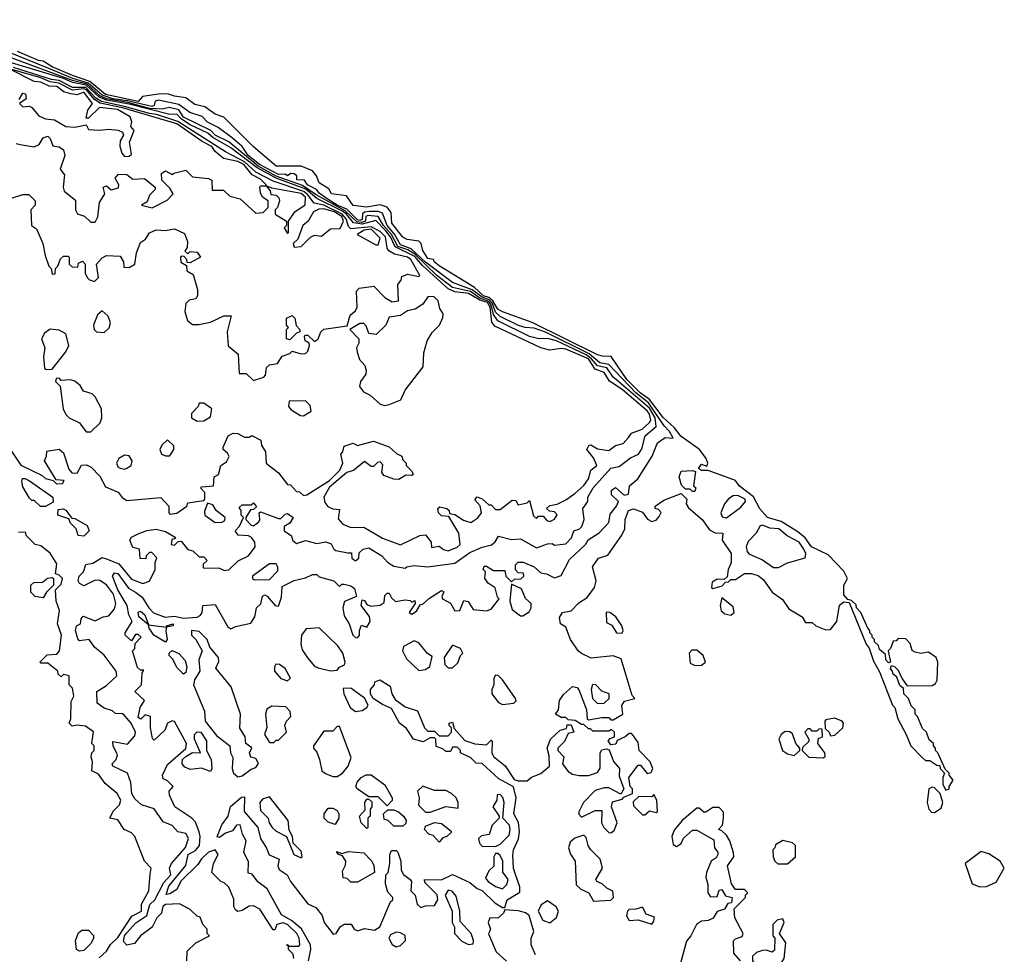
# Model space of a CAD drawing. Extents: x 2889633 to 3052318, y 540750 to 918690.
# Tile 462 of 656: x 2983941 to 2988294, y 805574 to 809705. Entities that reach past the tile are written whole.
import ezdxf

# ---------------------------------------------------------------- set-up
doc = ezdxf.new("R2010")
doc.units = 0

msp = doc.modelspace()

# ---------------------------------------------------------------- linework, layer by layer
at = {"layer": '0CON02XD'}
for points in [[(2984453.3, 807175), (2984482.7, 807152.7), (2984511.2, 807105), (2984532.7, 807082.7), (2984584.2, 807064.2), (2984625, 807068), (2984665, 807060), (2984725, 807063.3), (2984739.3, 807070.7), (2984747, 807083), (2984750, 807115), (2984805, 807120), (2984861.7, 807021.7), (2984875, 807012.5), (2984895, 807022.5), (2984963, 807037), (2984980, 807065), (2984987.5, 807105), (2985007, 807123), (2985015, 807157.5), (2985025, 807162.5), (2985035, 807157.5), (2985070, 807115), (2985085, 807112.5), (2985098.3, 807151.7), (2985100.7, 807199.3), (2985155, 807226.7), (2985205, 807237.5), (2985235, 807253.3), (2985255, 807252.5), (2985265, 807242.5), (2985330, 807225), (2985355, 807200), (2985365, 807210), (2985375, 807210), (2985405, 807202.5), (2985420.7, 807190.7), (2985430, 807155), (2985377, 807133), (2985370, 807105), (2985375, 807070), (2985397.5, 807035), (2985413.8, 806985), (2985427, 806973), (2985436.4, 806973.6), (2985442.5, 806985), (2985442.5, 807005), (2985451.7, 807028.3), (2985475, 807020), (2985490, 807045), (2985487, 807067), (2985450, 807115), (2985455, 807140), (2985465, 807137.5), (2985475, 807120), (2985493, 807113), (2985535, 807117.5), (2985551.7, 807128.3), (2985555, 807160), (2985565, 807170), (2985575, 807170), (2985585, 807150), (2985603, 807133), (2985645, 807140), (2985667, 807137), (2985675, 807130), (2985687.5, 807137.5), (2985690, 807125), (2985662.5, 807085), (2985675, 807077.5), (2985695, 807090), (2985711.7, 807118.3), (2985725, 807122.5), (2985752, 807148), (2985805, 807182.5), (2985816.2, 807176.2), (2985807.5, 807155), (2985810, 807145), (2985846, 807126), (2985865, 807092.5), (2985886.4, 807093.6), (2985905, 807137.5), (2985923, 807133), (2985945, 807097.5), (2986005, 807092.5), (2986025, 807100), (2986060, 807145), (2986053, 807153), (2986043.6, 807193.6), (2986012.5, 807215), (2985996.7, 807235), (2986000, 807265), (2985990, 807275), (2985995, 807290), (2986005, 807290), (2986035, 807270), (2986085, 807270), (2986090, 807245), (2986115, 807220), (2986128.3, 807231.7), (2986157, 807233), (2986170, 807245), (2986168.3, 807258.3), (2986145, 807260), (2986133, 807273), (2986132.5, 807295), (2986145, 807307.5), (2986167, 807307), (2986215, 807286.7), (2986245, 807260), (2986270, 807255), (2986305, 807237.5), (2986335, 807247.5), (2986371.7, 807318.3), (2986442.5, 807385), (2986453.6, 807406.4), (2986503, 807437), (2986545, 807482.5), (2986551.2, 807518.8), (2986580, 807555), (2986587.5, 807575), (2986557.5, 807605), (2986557.5, 807625), (2986575, 807637.5), (2986613.8, 807603.8), (2986633, 807607), (2986637.5, 807645), (2986673.3, 807675), (2986736.7, 807775), (2986760, 807835), (2986795, 807857.5), (2986830, 807855), (2986813.3, 807885), (2986789.4, 807909.4), (2986721, 808011), (2986665.4, 808055), (2986545, 808181.1), (2986505, 808187.5), (2986457.9, 808227.9), (2986265, 808323.5), (2986215, 808340.8), (2986175, 808344.2), (2986146.1, 808353.9), (2986065, 808393.1), (2986045, 808412.9), (2986030.6, 808450.6), (2986016.7, 808466.7), (2985985, 808477.8), (2985941, 808511), (2985855, 808543.1), (2985735, 808632.5), (2985672, 808692), (2985625, 808709.1), (2985597.6, 808757.6), (2985565.6, 808795), (2985545, 808849.2), (2985525, 808856.7), (2985487.2, 808857.2), (2985465.4, 808854.6), (2985456.4, 808846.4), (2985455, 808822.5), (2985445, 808816.8), (2985435, 808820), (2985387.9, 808867.9), (2985345, 808884.8), (2985305, 808910.8), (2985265, 808938.8), (2985253.7, 808953.7), (2985213.8, 808975), (2985200, 808995), (2985166.7, 808996.7), (2985166, 809015), (2985155, 809023.8), (2985140, 809025), (2985125, 809014.3), (2985115, 809022.5), (2985085, 809021.1), (2985001.1, 809065), (2984951.5, 809105), (2984925, 809144), (2984881.3, 809181.3), (2984818.1, 809228.1), (2984771.9, 809251.9), (2984747, 809277), (2984693.3, 809295), (2984645, 809330), (2984555, 809350), (2984540, 809345), (2984535.6, 809325), (2984525, 809321.6), (2984417, 809347), (2984352.5, 809355), (2984305, 809371.1), (2984244, 809424), (2984175.7, 809445), (2984069.1, 809489.1), (2983540, 809705)], [(2985251.3, 808931.3), (2985191.9, 808971.9), (2985075, 809013.5), (2984995, 809056.9), (2984865, 809165.6), (2984805, 809194.5), (2984785.4, 809215.4), (2984665, 809273.6), (2984645, 809306.5), (2984602.4, 809317.6), (2984570.9, 809309.1), (2984515, 809312.7), (2984419.3, 809339.3), (2984325, 809354.8), (2984295, 809369), (2984239.5, 809419.5), (2984175, 809436.1), (2983810.3, 809570.3)], [(2986768.3, 807508.3), (2986776.4, 807526.4), (2986765, 807540), (2986750, 807545), (2986750, 807555), (2986789.3, 807580.7), (2986865, 807610), (2986890, 807585), (2986887.5, 807565), (2986897, 807547), (2986957.5, 807495), (2986990.5, 807450.5), (2987015, 807436.7), (2987050, 807435), (2987046.7, 807405), (2987086.7, 807345), (2987086.4, 807303.6), (2987072.5, 807275), (2987068.3, 807241.7), (2987055, 807230), (2987025, 807232.5), (2987001.7, 807218.3), (2987000, 807195), (2987005, 807190), (2987047, 807203), (2987061.7, 807218.3), (2987075, 807220), (2987085, 807230), (2987105, 807230), (2987145, 807257.5), (2987175, 807257.5), (2987205, 807248), (2987229.4, 807229.4), (2987267.5, 807175), (2987312.7, 807142.7), (2987340.7, 807100.7), (2987400, 807065), (2987415, 807040), (2987445, 807040), (2987460, 807025), (2987505, 807007.5), (2987525, 807010), (2987553.3, 807045), (2987565, 807116.7), (2987585, 807132.5), (2987608.3, 807128.3), (2987683.3, 806945), (2987697, 806927), (2987715, 806870), (2987741.7, 806821.7), (2987800, 806675), (2987810, 806665), (2987822.5, 806615), (2987860, 806545), (2987880, 806495), (2987931.7, 806441.7), (2987945, 806430), (2987965, 806430), (2987995, 806410), (2988008.3, 806408.3), (2988010, 806395), (2988030, 806375), (2988022.5, 806355), (2988022.5, 806325), (2988035, 806300), (2988050, 806305), (2988050, 806315), (2988067, 806343), (2988050, 806365), (2988050, 806375), (2988031.7, 806391.7), (2988000, 806465), (2987990, 806475), (2987990, 806485), (2987980, 806495), (2987980, 806505), (2987961.7, 806521.7), (2987950, 806555), (2987931.7, 806571.7), (2987910, 806625), (2987900, 806635), (2987900, 806655), (2987881.7, 806671.7), (2987870, 806705), (2987850, 806725), (2987848.3, 806748.3), (2987831.7, 806761.7), (2987818.3, 806798.3), (2987801.7, 806811.7), (2987800, 806825), (2987790, 806835), (2987795, 806850), (2987810, 806845), (2987825, 806830), (2987841.7, 806791.7), (2987865, 806760), (2987975, 806762.5), (2987989.3, 806770.7), (2987997.5, 806785), (2988000, 806865), (2987992.5, 806885), (2987959.3, 806909.3), (2987925, 806903.3), (2987899.3, 806909.3), (2987887, 806917), (2987877.5, 806947.5), (2987858.3, 806968.3), (2987825, 806970), (2987815, 806960), (2987801.7, 806958.3), (2987790, 806925), (2987780, 806915), (2987790, 806865), (2987781.7, 806861.7), (2987770, 806875), (2987768.3, 806898.3), (2987741.7, 806921.7), (2987738.3, 806938.3), (2987720, 806955), (2987720, 806965), (2987710, 806975), (2987710, 806985), (2987700, 806995), (2987700, 807005), (2987690, 807015), (2987660, 807085), (2987640, 807105), (2987638.3, 807118.3), (2987618.3, 807138.3), (2987601.7, 807141.7), (2987585, 807162.5), (2987584.2, 807205.8), (2987600, 807235), (2987585, 807266.7), (2987515, 807340), (2987441.2, 807375), (2987414, 807414), (2987381.7, 807441.7), (2987306.9, 807486.9), (2987246.7, 807505), (2987212.4, 807542.4), (2987185.4, 807595.4), (2987121.2, 807645), (2987105, 807668), (2986985, 807712.5), (2986955, 807712.5), (2986941.7, 807721.7), (2986955, 807740), (2986978.3, 807731.7), (2986982.5, 807745), (2986976.2, 807765), (2986946, 807805), (2986865, 807862.5), (2986835, 807902.5), (2986785, 807947.1), (2986725.9, 808025.9), (2986683.5, 808055), (2986625.5, 808115), (2986555.8, 808215.8), (2986517, 808217), (2986495, 808224), (2986206.8, 808366.8), (2986075, 808413.1), (2986055, 808425.7), (2986032.6, 808462.6), (2986015, 808477.3), (2985991.1, 808485), (2985951.2, 808521.2), (2985795, 808616.7), (2985773.3, 808635), (2985770, 808645), (2985745, 808650), (2985722.5, 808685), (2985716.2, 808715), (2985705.8, 808725.8), (2985653.8, 808733.8), (2985635, 808743.3), (2985586, 808805), (2985582.7, 808852.7), (2985565, 808876.2), (2985535, 808886.2), (2985474.2, 808875.8), (2985415, 808883.8), (2985385.9, 808925.9), (2985320, 808935), (2985307.7, 808957.7), (2985265, 808983.3), (2985253.3, 809015), (2985235, 809037.5), (2985185, 809057.5), (2985075, 809057.5), (2984975, 809143.3), (2984843.6, 809273.6), (2984805, 809286.7), (2984759.5, 809319.5), (2984715, 809330), (2984675, 809360), (2984625, 809366.7), (2984595, 809377.5), (2984554.2, 809375.8), (2984484.4, 809365.6), (2984465, 809343.3), (2984320, 809375), (2984251.8, 809431.8), (2984175, 809458.5), (2984085, 809496.9), (2984045, 809521.2), (2984023.8, 809525), (2983931.2, 809565)], [(2983925, 809157.5), (2983943, 809153), (2984005, 809142.5), (2984026.7, 809153.3), (2984045, 809182.5), (2984065, 809190), (2984075, 809180), (2984087, 809147), (2984115, 809142.5), (2984135, 809130), (2984140, 809105), (2984120, 809045), (2984139.3, 809019.3), (2984133.3, 808965), (2984137.5, 808947.5), (2984187, 808907), (2984187.5, 808865), (2984197, 808847), (2984227, 808837), (2984255, 808810), (2984275, 808810), (2984287, 808833), (2984293.6, 808896.4), (2984317.5, 808935), (2984310, 808965), (2984325, 808970), (2984345, 808952.5), (2984378.3, 808961.7), (2984380, 808975), (2984362.5, 809005), (2984378.3, 809021.7), (2984415, 809020), (2984440.7, 809000.7), (2984492.5, 809002.5), (2984540, 808965), (2984540, 808955), (2984515, 808930), (2984505, 808900), (2984480, 808885), (2984526.4, 808873.6), (2984593, 808907), (2984620, 808935), (2984605, 808960), (2984570, 808995), (2984567.5, 809025), (2984585, 809037.5), (2984615, 809020), (2984623, 809027), (2984675, 809040), (2984705, 809010), (2984775, 809002.5), (2984790, 808995), (2984791.7, 808951.7), (2984841.7, 808951.7), (2984870, 808925), (2984915, 808913.3), (2984985, 808850), (2985017, 808853), (2985040, 808875), (2985040, 808905), (2985015, 808920), (2985005, 808940), (2985002.5, 808965), (2985005, 808970), (2985030, 808970), (2985030, 808975), (2985005, 809000), (2984969.4, 809019.4), (2984931.4, 809065), (2984905, 809077.9), (2984841.7, 809091.7), (2984805, 809122.5), (2984790, 809145), (2984747.1, 809167.1), (2984635, 809245.3), (2984396, 809315), (2984296.5, 809336.5), (2984271.9, 809351.9), (2984236.2, 809395), (2984225, 809399.7), (2984175, 809393.1), (2984114, 809425), (2984075, 809430.4), (2984035, 809448.4), (2983865, 809496.1)], [(2984134.6, 809444.6), (2983875, 809523.8)], [(2983938.3, 809351.7), (2983955, 809380), (2983967, 809377), (2983970, 809355), (2983940, 809335), (2983955, 809320), (2983985, 809322.5), (2983995, 809317.5), (2984025, 809280), (2984055, 809267.5), (2984095, 809262.5), (2984145, 809232.5), (2984185, 809230), (2984235, 809240), (2984245, 809220), (2984295, 809216.7), (2984335, 809221.2), (2984376.1, 809216.1), (2984395, 809207.5), (2984400, 809195), (2984385, 809170), (2984383.6, 809146.4), (2984392.5, 809115), (2984405, 809100), (2984425, 809101.2), (2984435, 809110), (2984426.1, 809163.9), (2984447.5, 809215), (2984433, 809233), (2984437, 809253), (2984430, 809275), (2984372.7, 809307.3), (2984293.8, 809316.2), (2984245, 809270), (2984235, 809270), (2984242.5, 809305), (2984262.5, 809335), (2984225, 809384), (2984195, 809372.9), (2984167.3, 809377.3), (2984136.6, 809386.6), (2984105, 809410), (2984071.4, 809411.4), (2984035, 809428.8), (2984005, 809432.5), (2983903.4, 809483.4)], [(2983905, 808916.7), (2983955, 808932.5), (2983981.7, 808931.7), (2984010, 808905), (2984010, 808885), (2983990, 808865), (2983992.5, 808795), (2984015, 808780), (2984043.3, 808715), (2984053, 808663), (2984070, 808615), (2984080, 808605), (2984085, 808580), (2984098.3, 808581.7), (2984100, 808605), (2984110, 808615), (2984121.7, 808648.3), (2984135, 808660), (2984155, 808660), (2984160, 808655), (2984160, 808625), (2984173, 808613), (2984198.3, 808611.7), (2984201.7, 808628.3), (2984218.3, 808638.3), (2984230, 808625), (2984230, 808585), (2984240, 808565), (2984250, 808555), (2984271.7, 808548.3), (2984290, 808565), (2984280, 808625), (2984305, 808652.5), (2984325, 808662.5), (2984385, 808660), (2984400, 808635), (2984401.7, 808611.7), (2984425, 808610), (2984450, 808625), (2984457.5, 808675), (2984475, 808720), (2984497.5, 808735), (2984515, 808762.5), (2984545, 808776.7), (2984585, 808772.5), (2984625, 808780), (2984669.2, 808759.2), (2984683.3, 808725), (2984681.7, 808698.3), (2984671.7, 808681.7), (2984685, 808670), (2984695, 808680), (2984725, 808677.5), (2984740, 808655), (2984695, 808630), (2984681.7, 808631.7), (2984680, 808645), (2984668.3, 808658.3), (2984655, 808660), (2984652.5, 808655), (2984653, 808633), (2984678.3, 808618.3), (2984680, 808595), (2984708.3, 808578.3), (2984727, 808513), (2984727.5, 808485), (2984719.3, 808470.7), (2984690, 808465), (2984675, 808450), (2984671.2, 808415), (2984683.3, 808375), (2984705, 808357.5), (2984733, 808357), (2984785, 808367.5), (2984843.6, 808396.4), (2984876.4, 808396.4), (2984858, 808325), (2984863, 808263), (2984907, 808227), (2984911.7, 808141.7), (2984941.7, 808141.7), (2984975, 808110), (2985020, 808125), (2985027, 808133), (2985031.7, 808168.3), (2985045, 808180), (2985080, 808185), (2985101.7, 808218.3), (2985135, 808230), (2985145, 808240), (2985185, 808227.5), (2985205, 808230), (2985215, 808240), (2985222.5, 808265), (2985220, 808275), (2985202.5, 808285), (2985200, 808305), (2985205, 808310), (2985215, 808310), (2985245, 808282.5), (2985260, 808295), (2985272.5, 808325), (2985285, 808337.5), (2985388.3, 808351.7), (2985401.7, 808398.3), (2985425, 808417.5), (2985433.3, 808435), (2985430, 808505), (2985441.7, 808518.3), (2985507, 808527), (2985555, 808477.5), (2985588.3, 808458.3), (2985615, 808462.5), (2985612.5, 808535), (2985626.7, 808553.3), (2985630, 808570), (2985655, 808580), (2985705, 808570), (2985710, 808575), (2985670, 808645), (2985655, 808655.4), (2985598.6, 808668.6), (2985573.4, 808683.4), (2985565.4, 808695.4), (2985557.8, 808745), (2985535, 808769.3), (2985495, 808789.8), (2985405, 808780), (2985395, 808791.2), (2985384.7, 808825), (2985366.3, 808845), (2985285, 808884.7), (2985243.3, 808893.3), (2985215, 808931.5), (2985197.3, 808945), (2985061.1, 808991.1), (2984985, 809031.1), (2984935, 809077.2), (2984851.1, 809121.1), (2984640.5, 809255), (2984545.8, 809285.8), (2984515, 809290), (2984405, 809321.7), (2984302.8, 809342.8), (2984277.9, 809357.9), (2984233.6, 809405), (2984175, 809405.8), (2984115, 809435.7), (2984081, 809441), (2983913.2, 809493.2)], [(2983901.7, 807801.7), (2983945.7, 807735.7), (2984040.7, 807690.7), (2984055, 807676.7), (2984088.3, 807668.3), (2984103, 807653), (2984130, 807655), (2984138.3, 807668.3), (2984101.7, 807671.7), (2984050, 807755), (2984060, 807775), (2984061.7, 807798.3), (2984115, 807806.7), (2984135, 807790), (2984158.3, 807718.3), (2984171.7, 807701.7), (2984195, 807700), (2984213.6, 807736.4), (2984236.7, 807736.7), (2984256.4, 807726.4), (2984295, 807687.5), (2984320.7, 807640.7), (2984376.1, 807616.1), (2984393.6, 807593.6), (2984415, 807580), (2984565, 807592.5), (2984600, 807555), (2984600, 807525), (2984605, 807520), (2984636.1, 807523.9), (2984680, 807555), (2984685, 807570), (2984755, 807580), (2984760, 807585), (2984760, 807615), (2984740, 807635), (2984745, 807640), (2984797.5, 807645), (2984800, 807685), (2984820, 807695), (2984830, 807735), (2984855, 807750), (2984866.4, 807773.6), (2984859.3, 807789.3), (2984840, 807805), (2984840, 807815), (2984862.5, 807865), (2984885, 807877.5), (2984905, 807876.2), (2984935, 807860), (2984955, 807860), (2984966.7, 807866.7), (2985006.4, 807846.4), (2985010, 807825), (2985027.5, 807795), (2985030, 807745), (2985085, 807702.5), (2985125, 807650), (2985138.3, 807648.3), (2985165, 807620), (2985178.3, 807618.3), (2985195, 807602.5), (2985210, 807605), (2985311.2, 807668.8), (2985356.4, 807713.6), (2985370, 807745), (2985360, 807785), (2985370, 807795), (2985375, 807820), (2985415, 807832.5), (2985435, 807822.5), (2985505, 807842.5), (2985575, 807817.5), (2985607, 807787), (2985630, 807775), (2985635, 807760), (2985650, 807745), (2985650, 807735), (2985675, 807710), (2985680, 807695), (2985675, 807690), (2985648.3, 807691.7), (2985617, 807673), (2985595, 807673.3), (2985550.7, 807690.7), (2985542.5, 807705), (2985547, 807737), (2985535, 807750), (2985523, 807747), (2985505, 807730), (2985495, 807730), (2985465, 807752.5), (2985417, 807713), (2985387, 807703), (2985310.8, 807639.2), (2985286.2, 807595), (2985290.5, 807570.5), (2985303.9, 807553.9), (2985325, 807542.5), (2985355, 807540), (2985348.3, 807498.3), (2985370, 807475), (2985405, 807460), (2985461.7, 807461.7), (2985545, 807412.5), (2985625, 807383.3), (2985710, 807425), (2985735, 807427.5), (2985760, 807395), (2985761.7, 807371.7), (2985795, 807377.5), (2985815, 807362.5), (2985835, 807356.7), (2985875, 807373.3), (2985887.5, 807385), (2985882.5, 807435), (2985838.3, 807508.3), (2985805, 807512.5), (2985792.5, 807525), (2985790, 807545), (2985798.3, 807551.7), (2985830, 807545), (2985840, 807535), (2985841.7, 807521.7), (2985865, 807517.5), (2985902.3, 807492.3), (2985935, 807482.5), (2985966.4, 807503.6), (2985982.5, 807525), (2985976.7, 807556.7), (2985953, 807583), (2985963.6, 807596.4), (2985985, 807587.5), (2986015, 807560), (2986025, 807560), (2986045, 807540), (2986065, 807540), (2986118.3, 807581.7), (2986135, 807580), (2986145, 807560), (2986185, 807570), (2986195, 807580), (2986211.7, 807511.7), (2986225, 807500), (2986235, 807510), (2986255, 807510), (2986271.7, 807491.7), (2986285, 807487.5), (2986305, 807497.5), (2986317, 807517), (2986305, 807530), (2986283, 807533), (2986270, 807545), (2986285, 807557.5), (2986317, 807563), (2986355, 807582.5), (2986395, 807610), (2986435, 807646.7), (2986456, 807675), (2986466.4, 807713.6), (2986492.5, 807735), (2986478.3, 807768.3), (2986447.5, 807805), (2986457, 807823), (2986466.4, 807826.4), (2986495, 807807.5), (2986545, 807800), (2986575, 807822.5), (2986608.3, 807831.7), (2986632, 807858), (2986645, 807876.7), (2986692.5, 807895), (2986725, 807923.8), (2986730.8, 807935), (2986725, 807961.2), (2986715, 807975.8), (2986605, 808070), (2986547.8, 808107.8), (2986525, 808146), (2986485, 808160.8), (2986455.8, 808205.8), (2986355, 808248.1), (2986335, 808251.2), (2986285, 808243.8), (2986245, 808254.2), (2986040.8, 808350.8), (2986028.3, 808368.3), (2986020.6, 808435), (2986008.7, 808455), (2985975, 808465.2), (2985925, 808495.3), (2985865, 808501.8), (2985835.9, 808515.9), (2985719.7, 808619.7), (2985688.5, 808658.5), (2985600.3, 808700.3), (2985580, 808745), (2985557.5, 808772.5), (2985515, 808816.9), (2985455, 808800.6), (2985417.1, 808807.1), (2985385.6, 808845.6), (2985368, 808858), (2985254.8, 808914.8), (2985206.2, 808956.2), (2985074.9, 809004.9), (2984990.2, 809050.2), (2984875, 809139.1), (2984795, 809184.1), (2984772.8, 809202.8), (2984695, 809240), (2984656.2, 809265), (2984635, 809287.1), (2984605, 809285.5), (2984425, 809331.3), (2984325, 809348.8), (2984292.7, 809362.7), (2984235.5, 809415.5), (2984175, 809427), (2984134.6, 809444.6)], [(2985125, 808760), (2985130, 808765), (2985130, 808815), (2985157.5, 808855), (2985203.6, 808886.4), (2985205, 808920), (2985185, 808936.2), (2985055, 808960), (2985030, 808970), (2985048.3, 808948.3), (2985051.7, 808931.7), (2985075, 808930), (2985087, 808917), (2985090, 808905), (2985080, 808875), (2985070, 808865), (2985070, 808845), (2985120, 808815), (2985120, 808795), (2985110, 808785), (2985125, 808760)], [(2984680, 805545), (2984681.7, 805588.3), (2984720, 805625), (2984780, 805655), (2984770, 805665), (2984770, 805685), (2984750, 805705), (2984738.3, 805738.3), (2984725, 805742.5), (2984695, 805772.5), (2984647, 805797), (2984585, 805793.3), (2984574.4, 805785.6), (2984567.5, 805755), (2984547.5, 805735), (2984526.4, 805693.6), (2984475, 805655.8), (2984449.2, 805620.8), (2984415, 805614), (2984400, 805630), (2984403.6, 805655), (2984412.9, 805667.1), (2984455, 805713.1), (2984503.3, 805745), (2984516.2, 805793.8), (2984538.8, 805815), (2984578.6, 805891.4), (2984608.8, 805925), (2984603.8, 805955), (2984612.5, 805975), (2984674, 806046), (2984686.7, 806085), (2984675, 806107.5), (2984640, 806115), (2984615, 806142.5), (2984575, 806160), (2984535, 806217.5), (2984480, 806235), (2984450.7, 806260.7), (2984436.2, 806285), (2984433, 806333), (2984417.5, 806375), (2984352.5, 806405), (2984350, 806415), (2984367.5, 806435), (2984373.3, 806455), (2984353.8, 806495), (2984352.5, 806515), (2984417, 806503), (2984450.7, 806539.3), (2984453.3, 806555), (2984433.8, 806595), (2984405, 806630), (2984395, 806636.7), (2984365, 806637.5), (2984350.7, 806650.7), (2984315, 806662), (2984283.3, 806683.3), (2984282.5, 806735), (2984325, 806762.5), (2984370, 806805), (2984367.5, 806825), (2984315, 806896.7), (2984271.4, 806931.4), (2984247.5, 806965), (2984205, 806960), (2984197.5, 806967.5), (2984187.5, 807005), (2984192.5, 807025), (2984210, 807035), (2984213, 807057), (2984221.7, 807068.3), (2984275, 807047.5), (2984310, 807065), (2984335, 807070), (2984359.5, 807100.5), (2984366, 807125), (2984356, 807165), (2984325, 807206.7), (2984295, 807226.7), (2984275, 807227.5), (2984225, 807202.5), (2984205, 807212.5), (2984200, 807225), (2984203.3, 807245), (2984222.5, 807265), (2984233.6, 807296.4), (2984265, 807302.5), (2984305, 807327.5), (2984325, 807322.5), (2984379.2, 807299.2), (2984435, 807232.5), (2984485, 807212.5), (2984515, 807222.5), (2984540, 807275), (2984540, 807305), (2984547, 807327), (2984525, 807350), (2984515, 807350), (2984500, 807335), (2984498.3, 807321.7), (2984473, 807323), (2984470, 807365), (2984441.7, 807371.7), (2984427.5, 807405), (2984435, 807417.5), (2984465, 807432.5), (2984503, 807447), (2984545, 807452.5), (2984585, 807442.5), (2984628.3, 807418.3), (2984628.3, 807411.7), (2984613, 807407), (2984610, 807385), (2984625, 807382.5), (2984641.7, 807398.3), (2984655, 807400), (2984685, 807362.5), (2984707, 807357), (2984735, 807330), (2984755, 807330), (2984770, 807315), (2984751.7, 807298.3), (2984751.7, 807281.7), (2984825, 807280), (2984845, 807270), (2984865, 807272.5), (2984907, 807313), (2984952.5, 807335), (2984982.5, 807375), (2984980, 807395), (2984966, 807416), (2984953, 807423), (2984906.4, 807426.4), (2984893.3, 807445), (2984913.3, 807466.7), (2984930, 807505), (2984920, 807515), (2984920, 807535), (2984911.7, 807548.3), (2984925, 807560), (2984965, 807560), (2984975, 807570), (2984988.3, 807551.7), (2984975, 807540), (2984961.7, 807538.3), (2984940, 807505), (2984940, 807495), (2984965, 807470), (2984975, 807467.5), (2984997.5, 807485), (2985002.5, 807495), (2985000, 807525), (2985005, 807530), (2985085, 807500), (2985095, 807500), (2985115, 807520), (2985125, 807522.5), (2985150, 807505), (2985135, 807480), (2985110, 807465), (2985110, 807445), (2985143, 807423), (2985147.5, 807405), (2985165, 807390), (2985205, 807403.3), (2985255, 807390), (2985295, 807397.5), (2985318.3, 807388.3), (2985330, 807365), (2985339.3, 807359.3), (2985391.7, 807348.3), (2985408.3, 807348.3), (2985410, 807325), (2985425, 807312.5), (2985440, 807325), (2985441.7, 807348.3), (2985460, 807365), (2985485, 807370), (2985542.5, 807335), (2985567, 807307), (2985595, 807290), (2985645, 807280), (2985653, 807287), (2985685, 807292.5), (2985745, 807286.7), (2985865, 807303.3), (2985930.5, 807349.5), (2985985, 807373.8), (2986026.1, 807383.9), (2986043, 807397), (2986058.3, 807421.7), (2986115, 807406.7), (2986155, 807410), (2986225, 807370), (2986275, 807387.5), (2986295, 807390), (2986305, 807382.5), (2986355, 807387.5), (2986380, 807415), (2986390, 807445), (2986415, 807453.3), (2986426.7, 807465), (2986436.7, 807495), (2986430, 807545), (2986452.5, 807575), (2986452.5, 807595), (2986476.7, 807635), (2986555, 807722.5), (2986590.7, 807729.3), (2986641.7, 807768.3), (2986676.7, 807785), (2986691.7, 807808.3), (2986706.2, 807865), (2986755, 807907.5), (2986750.4, 807945), (2986725, 807988.2), (2986581.5, 808111.5), (2986564.3, 808125), (2986536.4, 808166.4), (2986495, 808175.5), (2986467.9, 808207.9), (2986445, 808223.7), (2986314.4, 808285.6), (2986274, 808296), (2986236.1, 808293.9), (2986195, 808304.3), (2986055, 808374.4), (2986035, 808402.5), (2986025.6, 808445), (2986015, 808459.4), (2985975, 808474.3), (2985933.2, 808503.2), (2985855, 808521.8), (2985784.5, 808575), (2985688.2, 808668.2), (2985657, 808687), (2985613, 808703), (2985584.7, 808755), (2985549.6, 808795), (2985525, 808834.4), (2985479.8, 808840.2), (2985471.8, 808835), (2985469.2, 808815), (2985451.5, 808808.5), (2985431.1, 808811.1), (2985379.6, 808859.6), (2985251.3, 808931.3)], [(2985155, 808700), (2985185, 808702.5), (2985227, 808743), (2985245, 808752.5), (2985275, 808747.5), (2985315, 808780), (2985358.3, 808781.7), (2985372.5, 808815), (2985365.3, 808835), (2985331.9, 808855), (2985285, 808869.4), (2985262.7, 808867.3), (2985240, 808855), (2985216.7, 808815), (2985192.5, 808795), (2985170, 808735), (2985150, 808715), (2985155, 808700)], [(2985525, 808710), (2985535, 808740), (2985495, 808778.5), (2985463.8, 808775), (2985433.3, 808755), (2985515, 808710), (2985525, 808710)], [(2985555, 808000), (2985575, 808004), (2985626, 808024), (2985645, 808067.5), (2985725, 808170), (2985727, 808233), (2985742.5, 808285), (2985765, 808322.5), (2985797.5, 808355), (2985811.7, 808388.3), (2985812.5, 808405), (2985798.3, 808428.3), (2985791.7, 808461.7), (2985771.7, 808481.7), (2985745, 808480), (2985723, 808447), (2985690, 808425), (2985655, 808417.5), (2985625, 808397.5), (2985575, 808390), (2985560, 808355), (2985517, 808313), (2985485, 808317.5), (2985472.5, 808352.5), (2985461.7, 808361.7), (2985445, 808362.5), (2985400, 808335), (2985440, 808295), (2985440, 808275), (2985430, 808255), (2985433.3, 808235), (2985443, 808203), (2985466.1, 808176.1), (2985472.5, 808155), (2985471.7, 808138.3), (2985447.5, 808105), (2985443, 808083), (2985460.7, 808060.7), (2985490, 808045), (2985535, 808006), (2985555, 808000)], [(2984315, 808322.5), (2984337, 808343), (2984342.5, 808365), (2984332.5, 808395), (2984305, 808417.5), (2984285, 808400), (2984267.5, 808355), (2984270, 808335), (2984280, 808325), (2984315, 808322.5)], [(2985135, 808290), (2985120, 808295), (2985120, 808335), (2985130, 808345), (2985120, 808355), (2985120, 808385), (2985145, 808397.5), (2985157.5, 808385), (2985163, 808353), (2985180, 808335), (2985180, 808325), (2985165, 808320), (2985135, 808290)], [(2984058.3, 808158.3), (2984085, 808160), (2984145, 808237.5), (2984158.8, 808265), (2984145, 808316.7), (2984115, 808332), (2984075, 808336.7), (2984050.7, 808319.3), (2984037.5, 808295), (2984052.5, 808255), (2984046.7, 808215), (2984050, 808165), (2984058.3, 808158.3)], [(2984255, 807882.5), (2984296.4, 807923.6), (2984304, 807945), (2984302, 807985), (2984275, 808037.5), (2984260.7, 808050.7), (2984223.6, 808063.6), (2984207.7, 808087.7), (2984185, 808106.7), (2984165, 808112.5), (2984125, 808110), (2984115, 808120), (2984101.7, 808118.3), (2984100, 808105), (2984120, 808085), (2984132.5, 807985), (2984145, 807960), (2984160, 807945), (2984205, 807922.5), (2984235, 807882.5), (2984255, 807882.5)], [(2984725, 807930), (2984755, 807932.5), (2984785, 807950), (2984790, 807985), (2984755, 808010), (2984735, 808010), (2984730, 807995), (2984700, 807965), (2984700, 807945), (2984725, 807930)], [(2985195, 807953.3), (2985230, 807975), (2985225, 808000), (2985205, 808020), (2985131.7, 808018.3), (2985130, 807995), (2985140.7, 807980.7), (2985182.5, 807955), (2985195, 807953.3)], [(2984585, 807776.7), (2984605, 807777.5), (2984622.5, 807805), (2984621.7, 807821.7), (2984595, 807847.5), (2984570, 807825), (2984560, 807805), (2984567.5, 807785), (2984585, 807776.7)], [(2984405, 807718), (2984415, 807722), (2984433.3, 807735), (2984437.5, 807755), (2984425, 807776.7), (2984405, 807780), (2984378.8, 807765), (2984368.6, 807745), (2984375, 807728.8), (2984385, 807722.5), (2984405, 807718)], [(2986925, 807620), (2986915, 807620), (2986905, 807630), (2986885, 807630), (2986867, 807647), (2986856, 807685), (2986865, 807708.8), (2986915, 807712.5), (2986928.3, 807708.3), (2986920, 807645), (2986930, 807635), (2986925, 807620)], [(2984033, 807553), (2984005, 807580), (2983995, 807580), (2983985, 807590), (2983955, 807640), (2983950, 807665), (2983953.6, 807676.4), (2983965, 807677.5), (2983985, 807666.7), (2984087.5, 807595), (2984088.3, 807571.7), (2984055, 807553.3), (2984033, 807553)], [(2984805, 807482.5), (2984835, 807483.8), (2984848.3, 807491.7), (2984850, 807505), (2984810, 807535), (2984795, 807560), (2984771.7, 807568.3), (2984758.3, 807531.7), (2984760, 807515), (2984805, 807482.5)], [(2987065, 807503.3), (2987129.5, 807550.5), (2987150, 807575), (2987147.5, 807585), (2987115, 807602.5), (2987095, 807600), (2987075, 807587.5), (2987057.5, 807565), (2987040, 807525), (2987047, 807507), (2987065, 807503.3)], [(2984225, 807422.5), (2984200, 807425), (2984190, 807455), (2984165, 807480), (2984158.3, 807498.3), (2984110, 807515), (2984110.7, 807539.3), (2984133, 807543), (2984145, 807537.5), (2984171.7, 807501.7), (2984185, 807500), (2984239.3, 807469.3), (2984247.5, 807445), (2984225, 807422.5)], [(2985218, 805545), (2985228.8, 805595), (2985226, 805615), (2985186.6, 805686.6), (2985143.3, 805723.3), (2985097.7, 805747.7), (2985035, 805862.5), (2984993.6, 805893.6), (2984968.3, 805928.3), (2984951.7, 805931.7), (2984953, 805983), (2984932.5, 806025), (2984942.5, 806075), (2984926.7, 806105), (2984916.4, 806146.4), (2984900, 806145), (2984881.2, 806118.8), (2984851.4, 806108.6), (2984825, 806090), (2984813.3, 806093.3), (2984833.9, 806146.1), (2984863.3, 806185), (2984872.5, 806227.5), (2984921.7, 806268.3), (2984935, 806270), (2984933.3, 806205), (2984993.3, 806135), (2985006.1, 806086.1), (2985032.5, 806042.5), (2985043.6, 806013.6), (2985087.5, 805995), (2985082.5, 805965), (2985088.8, 805948.8), (2985123.3, 805925), (2985138, 805895), (2985215, 805797.5), (2985250.5, 805780.5), (2985277.5, 805745), (2985286.7, 805715), (2985327, 805663), (2985340, 805665), (2985357.5, 805695), (2985375, 805707.5), (2985407, 805707), (2985420, 805685), (2985435, 805677.5), (2985465, 805687.5), (2985509.3, 805680.7), (2985532.5, 805695), (2985580, 805805), (2985590, 805815), (2985590, 805825), (2985568.3, 805848.3), (2985557.5, 805885), (2985560, 805925), (2985570, 805935), (2985577.5, 805975), (2985576.7, 806015), (2985585, 806032.5), (2985605, 806032.5), (2985612.5, 806025), (2985626.2, 805985), (2985627.5, 805945), (2985637, 805927), (2985667.5, 805905), (2985672.5, 805895), (2985670, 805855), (2985690, 805835), (2985697.5, 805795), (2985715, 805780), (2985735, 805787.5), (2985775, 805790), (2985790, 805815), (2985787, 805837), (2985731.7, 805891.7), (2985730, 805905), (2985805, 805902.5), (2985855, 805926.7), (2985930.7, 805890.7), (2985964, 805864), (2985985.8, 805855.8), (2986041.2, 805801.2), (2986075, 805780), (2986085, 805780), (2986096.7, 805815), (2986151.7, 805848.3), (2986151.7, 805871.7), (2986133, 805927), (2986123.8, 805955), (2986121.7, 806011.7), (2986124, 806035), (2986145.7, 806084.3), (2986150.8, 806115), (2986145.8, 806155.8), (2986126, 806195), (2986136.2, 806265), (2986123.8, 806313.8), (2986059.5, 806349.5), (2985985, 806417.5), (2985958.3, 806418.3), (2985935, 806442.5), (2985890, 806465), (2985890, 806475), (2985875, 806490), (2985855, 806490), (2985845, 806470), (2985825, 806470), (2985811.7, 806481.7), (2985781.7, 806491.7), (2985780, 806525), (2985775, 806530), (2985755, 806530), (2985725, 806512.5), (2985682.5, 806525), (2985651.7, 806571.7), (2985620, 806595), (2985585, 806660), (2985545, 806677.5), (2985504, 806705), (2985492, 806725), (2985492.5, 806745), (2985510, 806765), (2985511.7, 806778.3), (2985532.5, 806787.5), (2985578.3, 806758.3), (2985586.7, 806725), (2985600.7, 806700.7), (2985645, 806667.5), (2985699.3, 806649.3), (2985730, 806575), (2985745, 806560), (2985775, 806560), (2985795, 806540), (2985835, 806540), (2985850, 806555), (2985850, 806575), (2985840, 806585), (2985840, 806595), (2985855, 806600), (2985861.7, 806571.7), (2985908.3, 806518.3), (2985953.6, 806503.6), (2986005, 806500), (2986025, 806520), (2986030, 806515), (2986027.5, 806465), (2986035, 806447.5), (2986086.7, 806406.7), (2986127, 806347), (2986145, 806340), (2986175, 806340), (2986185, 806340), (2986203, 806357), (2986245, 806372.5), (2986282.5, 806405), (2986281.7, 806451.7), (2986272.5, 806485), (2986287.5, 806525), (2986330, 806565), (2986358.3, 806571.7), (2986361.7, 806588.3), (2986378.3, 806588.3), (2986390, 806555), (2986365, 806550), (2986350, 806515), (2986320, 806485), (2986320, 806475), (2986347, 806447), (2986340, 806415), (2986365, 806382.5), (2986385, 806370), (2986415, 806363.8), (2986456.1, 806363.9), (2986495, 806377.5), (2986507, 806397), (2986507.5, 806465), (2986515, 806477.5), (2986535, 806482.5), (2986547, 806477), (2986566.2, 806426.2), (2986593.3, 806395), (2986591.7, 806361.7), (2986612.5, 806305), (2986598.3, 806281.7), (2986545, 806310), (2986525, 806310), (2986485, 806297.5), (2986433.3, 806245), (2986413, 806203), (2986413, 806193), (2986425, 806180), (2986485, 806210), (2986515, 806210), (2986512.5, 806155), (2986523.6, 806133.6), (2986545, 806112.5), (2986555, 806110), (2986569.2, 806120.8), (2986582, 806155), (2986557.5, 806225), (2986561.7, 806248.3), (2986605, 806260), (2986611.7, 806268.3), (2986650, 806285), (2986650, 806305), (2986640, 806315), (2986633.3, 806355), (2986675, 806410), (2986685, 806410), (2986715, 806373.3), (2986733, 806377), (2986740, 806395), (2986727.5, 806425), (2986680, 806475), (2986675, 806510), (2986655, 806540), (2986645, 806550), (2986635, 806550), (2986617.5, 806535), (2986581.7, 806518.3), (2986577, 806503), (2986555, 806500), (2986543, 806517), (2986551.7, 806528.3), (2986570, 806535), (2986570, 806555), (2986557, 806567), (2986545, 806560), (2986475, 806560), (2986465, 806570), (2986455, 806570), (2986435, 806590), (2986425, 806590), (2986397, 806607), (2986365, 806610), (2986355, 806620), (2986335, 806620), (2986310, 806635), (2986322.5, 806655), (2986326.7, 806695), (2986345, 806722.5), (2986385, 806757.5), (2986405, 806752.5), (2986415, 806740), (2986446.7, 806655), (2986450, 806615), (2986455, 806610), (2986515, 806620), (2986545, 806620), (2986555, 806610), (2986565, 806610), (2986607.5, 806635), (2986603, 806673), (2986615, 806692.5), (2986660, 806705), (2986648.3, 806718.3), (2986599.3, 806879.3), (2986565, 806892.5), (2986467, 806883), (2986425, 806903.8), (2986410, 806915), (2986376.7, 806965), (2986355, 807020), (2986332.5, 807035), (2986327, 807063), (2986340, 807085), (2986378.3, 807091.7), (2986412.7, 807127.3), (2986449.5, 807150.5), (2986482.5, 807195), (2986490, 807225), (2986473, 807287), (2986500, 807325), (2986541.7, 807338.3), (2986603.6, 807426.4), (2986616.7, 807455), (2986617.5, 807495), (2986632.5, 807535), (2986655, 807542.5), (2986695, 807527.5), (2986717, 807497), (2986735, 807487.5), (2986755, 807492.5), (2986768.3, 807508.3)], [(2984292.5, 805557.5), (2984325, 805587.5), (2984342.3, 805617.7), (2984375, 805647.5), (2984437, 805743), (2984480, 805765), (2984480, 805795), (2984512.5, 805855), (2984518.3, 805928.3), (2984522.5, 805955), (2984492.5, 805985), (2984450, 806095), (2984435, 806110), (2984402.5, 806125), (2984375, 806167.5), (2984340, 806175), (2984353.9, 806206.1), (2984382.5, 806235), (2984387.5, 806255), (2984372.5, 806285), (2984318.3, 806328.3), (2984289.3, 806369.3), (2984260, 806385), (2984262.5, 806425), (2984257.5, 806445), (2984260, 806465), (2984270, 806475), (2984270, 806495), (2984260, 806505), (2984267, 806557), (2984231.7, 806581.7), (2984195, 806586.7), (2984172.5, 806582.5), (2984160, 806595), (2984167.5, 806615), (2984168.3, 806691.7), (2984180, 806715), (2984175, 806750), (2984160, 806765), (2984160, 806805), (2984135, 806810), (2984125, 806800), (2984111.7, 806811.7), (2984110, 806825), (2984065, 806860), (2984035, 806860), (2984030, 806865), (2984063, 806897), (2984105, 806900), (2984117.5, 806915), (2984126.2, 806985), (2984108.8, 807035), (2984116.4, 807093.6), (2984102.5, 807135), (2984100, 807185), (2984125, 807210), (2984130, 807235), (2984115, 807250), (2984100, 807255), (2984105, 807300), (2984076.4, 807346.4), (2984035, 807380), (2984010, 807385), (2983970, 807425), (2983968.3, 807438.3), (2983935, 807440)], [(2987295, 807283.3), (2987335, 807303.8), (2987413, 807327), (2987416.7, 807345), (2987408, 807365), (2987386.2, 807395), (2987333.9, 807423.9), (2987297.5, 807455), (2987257, 807457), (2987225, 807470), (2987215, 807467.5), (2987196.7, 807435), (2987161.7, 807398.3), (2987153.3, 807375), (2987156.7, 807355), (2987165, 807343.3), (2987225, 807317.5), (2987273.9, 807283.9), (2987295, 807283.3)], [(2984978.3, 807228.3), (2985045, 807230), (2985081.7, 807268.3), (2985082.5, 807285), (2985075, 807300), (2985045, 807300), (2984970, 807245), (2984970, 807235), (2984978.3, 807228.3)], [(2984045, 807150), (2984010, 807155), (2983990, 807175), (2983990, 807205), (2984003, 807217), (2984041.7, 807218.3), (2984063.3, 807236.7), (2984085, 807240), (2984090, 807235), (2984090, 807205), (2984060, 807175), (2984045, 807150)], [(2985152.5, 805555), (2985150, 805575), (2985130, 805595), (2985130, 805610), (2985120, 805615), (2985126.7, 805616.7), (2985130, 805610), (2985175, 805610), (2985180, 805615), (2985175.8, 805645), (2985166, 805665), (2985125.4, 805705.4), (2985105, 805712.9), (2985077.5, 805705), (2985068.3, 805681.7), (2985061.7, 805681.7), (2985003, 805773), (2984975, 805787.5), (2984955, 805786.7), (2984925, 805767.5), (2984905, 805762.5), (2984895, 805770), (2984887.5, 805785), (2984887, 805817), (2984865, 805870), (2984845, 805890), (2984830, 805895), (2984790, 805935), (2984797.5, 805975), (2984818.8, 806015), (2984805.7, 806035.7), (2984776.2, 806025), (2984744.2, 805995.8), (2984728.7, 805971.3), (2984653.5, 805896.5), (2984635, 805860), (2984605, 805841.2), (2984588.3, 805838.3), (2984600.8, 805875), (2984675, 805966.2), (2984685.6, 806014.4), (2984717.5, 806032.5), (2984736, 806055), (2984738.8, 806095), (2984733.8, 806115), (2984718.3, 806158.3), (2984702.5, 806175), (2984627.5, 806225), (2984603, 806277), (2984602.5, 806295), (2984620, 806315), (2984595, 806340), (2984575, 806350), (2984572.5, 806365), (2984595, 806412.5), (2984675, 806483.8), (2984678, 806505), (2984625, 806603.3), (2984615, 806606.2), (2984594.1, 806595.9), (2984583.3, 806565), (2984535, 806520), (2984528.3, 806528.3), (2984520, 806575), (2984520, 806625), (2984495, 806632.5), (2984477, 806613), (2984465, 806620), (2984473.3, 806665), (2984492.5, 806695), (2984450, 806735), (2984480, 806765), (2984482.5, 806817.5), (2984490, 806830), (2984475, 806830), (2984461.7, 806841.7), (2984440, 806915), (2984450, 806925), (2984451.7, 806948.3), (2984477.5, 806975), (2984465, 806987.5), (2984453, 806987), (2984435, 806960), (2984407.5, 806985), (2984407.5, 806995), (2984437.5, 807045), (2984423.6, 807073.6), (2984416, 807115), (2984374.6, 807184.6), (2984350.8, 807245), (2984360, 807260), (2984375, 807257.5), (2984422, 807192), (2984453.3, 807175)], [(2986165, 807070), (2986193, 807087), (2986202.5, 807105), (2986202.5, 807125), (2986177, 807147), (2986159.3, 807189.3), (2986115, 807210), (2986107.5, 807135), (2986118.3, 807098.3), (2986155, 807070), (2986165, 807070)], [(2987085, 807073.3), (2987100, 807085), (2987095, 807110), (2987045, 807150), (2987037.5, 807115), (2987041.7, 807091.7), (2987058.3, 807078.3), (2987085, 807073.3)], [(2984585, 806953.3), (2984534.3, 806984.3), (2984513.3, 807015), (2984510, 807030), (2984468, 807065), (2984465, 807086.7), (2984475, 807090), (2984493.8, 807075), (2984510, 807030), (2984590, 807020), (2984590, 807025), (2984620, 807035), (2984620, 807025), (2984590, 807020), (2984586.7, 807003.3), (2984593.3, 806965), (2984585, 806953.3)], [(2986605, 806993.3), (2986608.8, 807005), (2986603.3, 807025), (2986576.7, 807065), (2986550, 807085), (2986533.6, 807086.4), (2986535, 807040), (2986558.3, 807028.3), (2986580, 806995), (2986605, 806993.3)], [(2984905, 806357.5), (2984925, 806363.3), (2984965, 806392.5), (2984985, 806400), (2984997, 806417), (2984985, 806440), (2984962.5, 806445), (2984957.5, 806465), (2984967, 806487), (2984940, 806505), (2984937.5, 806535), (2984913.6, 806573.6), (2984916.7, 806635), (2984876, 806756), (2984808.3, 806838.3), (2984821.7, 806868.3), (2984820, 806885), (2984781.2, 806931.2), (2984770, 806965), (2984735, 807000), (2984700, 807005), (2984700, 806985), (2984720, 806965), (2984747.5, 806915), (2984732.5, 806875), (2984736.7, 806825), (2984713.1, 806786.9), (2984709.4, 806765), (2984758.3, 806648.3), (2984760.8, 806605), (2984810.5, 806540.5), (2984870, 806495), (2984873.3, 806465), (2984883, 806443), (2984880, 806395), (2984886.7, 806375), (2984905, 806357.5)], [(2985315, 806827.5), (2985345, 806830), (2985355, 806842.5), (2985376.7, 806853.3), (2985380, 806865), (2985370, 806905), (2985347.4, 806937.4), (2985265, 807016.7), (2985207, 807013), (2985186.7, 806985), (2985183.8, 806945), (2985189.3, 806919.3), (2985213.6, 806883.6), (2985245, 806847.5), (2985260.5, 806840.5), (2985315, 806827.5)], [(2985705, 806828.8), (2985735, 806833.3), (2985753.6, 806846.4), (2985765, 806890), (2985743.6, 806903.6), (2985705, 806950), (2985685, 806960), (2985637.5, 806935), (2985633.3, 806915), (2985650.5, 806880.5), (2985705, 806828.8)], [(2984665, 806812.5), (2984635, 806841.2), (2984618.1, 806878.1), (2984602.5, 806895), (2984602.5, 806905), (2984615, 806916.7), (2984645, 806903.8), (2984672.7, 806872.7), (2984680, 806845), (2984675, 806820), (2984665, 806812.5)], [(2985855, 806840), (2985878.3, 806861.7), (2985890, 806895), (2985900, 806905), (2985890, 806925), (2985855, 806940), (2985817.5, 806885), (2985820, 806855), (2985835, 806840), (2985855, 806840)], [(2986925, 806850), (2986955, 806852.5), (2986972.5, 806865), (2986962.5, 806895), (2986935, 806917.5), (2986911.7, 806918.3), (2986900, 806905), (2986905, 806860), (2986925, 806850)], [(2985125, 806782.5), (2985137.5, 806795), (2985115, 806837.5), (2985090, 806855), (2985073.9, 806856.1), (2985067.5, 806845), (2985067.5, 806825), (2985095, 806792.5), (2985125, 806782.5)], [(2986075, 806677.5), (2986125, 806683.3), (2986136.4, 806693.6), (2986133.3, 806705), (2986075, 806787.5), (2986056.1, 806806.1), (2986045, 806807.5), (2986037.5, 806795), (2986037.5, 806765), (2986027.5, 806745), (2986027.5, 806725), (2986057, 806687), (2986075, 806677.5)], [(2985425, 806646.7), (2985455, 806651.2), (2985475.9, 806664.1), (2985481.2, 806675), (2985465, 806706.2), (2985405, 806750), (2985371.7, 806748.3), (2985373.3, 806725), (2985402.5, 806665), (2985425, 806646.7)], [(2986495, 806682.5), (2986525, 806683.3), (2986547.5, 806705), (2986547.5, 806725), (2986515, 806737.5), (2986487.5, 806765), (2986473.9, 806766.1), (2986466.7, 806745), (2986473.3, 806705), (2986495, 806682.5)], [(2985065, 806510), (2985075, 806520), (2985085, 806520), (2985120, 806555), (2985113, 806587), (2985120, 806605), (2985140, 806625), (2985137, 806647), (2985117, 806667), (2985055, 806670), (2985033, 806657), (2985027.5, 806635), (2985033, 806577), (2985023.3, 806545), (2985045, 806510), (2985065, 806510)], [(2987525, 806540), (2987545, 806542.5), (2987580, 806575), (2987582.5, 806595), (2987577.5, 806605), (2987545, 806617.5), (2987505, 806610), (2987500, 806605), (2987501.7, 806571.7), (2987520, 806555), (2987525, 806540)], [(2985345, 806360), (2985367.5, 806375), (2985392.5, 806405), (2985406, 806444), (2985355, 806580), (2985345, 806580), (2985325, 806560), (2985285, 806560), (2985240, 806495), (2985240, 806485), (2985255, 806467.5), (2985266.2, 806435), (2985276.7, 806385), (2985292.3, 806372.3), (2985325, 806360), (2985345, 806360)], [(2987495, 806442.5), (2987501.7, 806448.3), (2987500, 806465), (2987470, 806505), (2987471.7, 806528.3), (2987490, 806535), (2987488.3, 806568.3), (2987475, 806570), (2987465, 806560), (2987445, 806560), (2987435, 806570), (2987425, 806570), (2987412.5, 806555), (2987430, 806525), (2987430, 806515), (2987401.7, 806488.3), (2987400, 806475), (2987430, 806445), (2987495, 806442.5)], [(2984785, 806382.5), (2984745, 806396.7), (2984695, 806390), (2984671.2, 806401.2), (2984658.8, 806415), (2984660.8, 806435), (2984675, 806448.6), (2984705, 806466.2), (2984740, 806465), (2984714, 806525), (2984714, 806546), (2984725, 806557.5), (2984742.5, 806555), (2984767, 806517), (2984766.2, 806475), (2984787.5, 806435), (2984790, 806395), (2984785, 806382.5)], [(2987365, 806452.5), (2987390, 806475), (2987390, 806485), (2987372.5, 806505), (2987357.7, 806547.7), (2987345, 806556.7), (2987325, 806558.8), (2987306.7, 806545), (2987296.7, 806525), (2987313.3, 806475), (2987335, 806460), (2987365, 806452.5)], [(2985565, 806230), (2985525, 806270), (2985485, 806270), (2985432.5, 806305), (2985427.5, 806315), (2985432.5, 806335), (2985450, 806355), (2985473, 806367), (2985495, 806367.5), (2985555, 806322.5), (2985587.5, 806265), (2985587, 806253), (2985565, 806230)], [(2985755, 806202.5), (2985825, 806227.5), (2985880, 806220), (2985880, 806245), (2985870, 806265), (2985850, 806285), (2985825, 806297.5), (2985775, 806297.5), (2985723, 806317), (2985700, 806295), (2985706.7, 806265), (2985703.6, 806233.6), (2985735, 806202.5), (2985755, 806202.5)], [(2987985, 806200), (2988015, 806220), (2988022.5, 806245), (2988010, 806285), (2987985, 806310), (2987975, 806312.5), (2987960, 806305), (2987952.5, 806245), (2987960, 806215), (2987971.7, 806201.7), (2987985, 806200)], [(2985185, 806000), (2985190, 806005), (2985185, 806030), (2985150, 806065), (2985147.5, 806095), (2985133, 806123), (2985127.5, 806165), (2985045, 806270), (2985015, 806260), (2985002.5, 806245), (2985005, 806210), (2985040, 806175), (2985043.3, 806155), (2985057.5, 806135), (2985075, 806117.5), (2985120, 806095), (2985152.5, 806015), (2985185, 806000)], [(2985475, 806130), (2985450, 806155), (2985442.5, 806185), (2985468.3, 806211.7), (2985467.5, 806245), (2985475, 806260), (2985485, 806260), (2985497, 806247), (2985497.5, 806225), (2985490, 806215), (2985490, 806185), (2985480, 806175), (2985480, 806135), (2985475, 806130)], [(2986045, 806050), (2986065, 806060), (2986105, 806100), (2986110, 806125), (2986106.7, 806145), (2986077.5, 806175), (2986082.5, 806245), (2986077, 806267), (2986065, 806280), (2986051.7, 806278.3), (2986050, 806255), (2986032.5, 806225), (2986060, 806185), (2986060, 806175), (2986030, 806145), (2986016.4, 806103.6), (2985983, 806097), (2985970, 806085), (2985973.8, 806065), (2985985, 806051.2), (2986045, 806050)], [(2986705, 806190), (2986725, 806207.5), (2986755, 806200), (2986760, 806205), (2986757.5, 806255), (2986745, 806280), (2986735, 806270), (2986678.3, 806271.7), (2986653, 806247), (2986655, 806230), (2986695, 806190), (2986705, 806190)], [(2985335, 806147.5), (2985305, 806157.5), (2985287.5, 806175), (2985287.5, 806195), (2985305, 806220), (2985325, 806220), (2985345, 806210), (2985352.5, 806195), (2985352.5, 806175), (2985335, 806147.5)], [(2987127.5, 805545), (2987098.3, 805578.3), (2987097, 805633), (2987105, 805642.5), (2987135, 805652.5), (2987140, 805665), (2987102.5, 805735), (2987100, 805775), (2987150, 805825), (2987150, 805835), (2987160, 805845), (2987145, 805860), (2987105, 805860), (2987087.5, 805885), (2987070, 805965), (2987097.5, 806005), (2987097, 806023), (2987080, 806075), (2987065, 806100), (2987045, 806120), (2987030, 806125), (2987047.5, 806145), (2987052.5, 806175), (2987051.7, 806201.7), (2987033, 806223), (2987005, 806223.3), (2986975, 806202.5), (2986965, 806202.5), (2986945, 806220), (2986935, 806220), (2986870, 806165), (2986835, 806122.5), (2986823.8, 806095), (2986829.3, 806059.3), (2986845, 806050), (2986865.9, 806064.1), (2986875, 806087.5), (2986915, 806122.5), (2986935, 806122.5), (2987009.3, 806079.3), (2987013.3, 806045), (2987027.5, 806025), (2987027.5, 806015), (2987019.3, 806000.7), (2986997.5, 805985), (2986976.7, 805935), (2986973.8, 805915), (2986983, 805883), (2986982.5, 805845), (2986995, 805827.5), (2987025, 805830), (2987033, 805857), (2987045, 805860), (2987061.7, 805831.7), (2987090, 805825), (2987088.3, 805801.7), (2987071.7, 805798.3), (2987057, 805773), (2987025, 805762.5), (2987006.1, 805733.9), (2986985, 805723.3), (2986955, 805720), (2986932.5, 805705), (2986907.5, 805655), (2986888.3, 805631.7), (2986862.5, 805535)], [(2985635, 806140), (2985595, 806140), (2985570, 806165), (2985551.7, 806171.7), (2985550, 806195), (2985568.3, 806211.7), (2985595, 806212.5), (2985615, 806203.3), (2985637.5, 806185), (2985650, 806165), (2985648.3, 806151.7), (2985635, 806140)], [(2985795, 806070), (2985768.3, 806098.3), (2985750, 806105), (2985730, 806125), (2985735, 806140), (2985775, 806156.7), (2985805, 806152.5), (2985848.3, 806118.3), (2985848.3, 806111.7), (2985830, 806095), (2985811.7, 806088.3), (2985795, 806070)], [(2986478.3, 805808.3), (2986555, 805813.3), (2986566.7, 805825), (2986563, 805853), (2986536.4, 805866.4), (2986515.8, 805885.8), (2986492.5, 805895), (2986487.5, 805905), (2986517.5, 805955), (2986506.7, 805995), (2986465, 806037.5), (2986454.1, 806054.1), (2986445, 806090), (2986435, 806100), (2986395, 806087.5), (2986375, 806070), (2986366.7, 806045), (2986376.4, 806016.4), (2986396.1, 805986.1), (2986401.2, 805881.2), (2986421.2, 805861.2), (2986456.7, 805845), (2986478.3, 805808.3)], [(2987293, 805973), (2987335, 805973.3), (2987370, 806005), (2987370, 806055), (2987357, 806067), (2987315, 806077.5), (2987281.7, 806058.3), (2987280, 806045), (2987270, 806035), (2987272.5, 806005), (2987280, 805985), (2987293, 805973)], [(2985435, 805892.5), (2985405, 805892.5), (2985388.3, 805908.3), (2985371.7, 805911.7), (2985368.3, 805941.7), (2985381.7, 805968.3), (2985382.5, 805985), (2985368.3, 806008.3), (2985350, 806015), (2985341.7, 806028.3), (2985365, 806020), (2985395, 806027.5), (2985461.7, 806021.7), (2985497.5, 805985), (2985507, 805967), (2985510, 805935), (2985435, 805892.5)], [(2986075, 805863.3), (2986095, 805882.5), (2986100, 805905), (2986077.5, 805937.5), (2986076.2, 805985), (2986065, 806010), (2986055, 806020), (2986045, 806020), (2986037.5, 806005), (2986037, 805963), (2986015, 805942.5), (2986000.7, 805910.7), (2986012.5, 805895), (2986045, 805873.3), (2986075, 805863.3)], [(2988185, 805872), (2988215, 805873.3), (2988257.7, 805892.3), (2988293.8, 805955), (2988275, 805985.8), (2988225, 806018.1), (2988192, 806028), (2988120, 805975), (2988151.2, 805885), (2988185, 805872)], [(2985925, 805617.5), (2985945, 805620), (2985946.7, 805635), (2985937.5, 805665), (2985888.3, 805718.3), (2985886.7, 805765), (2985870.7, 805830.7), (2985853, 805853), (2985835, 805856.7), (2985822.5, 805835), (2985853.3, 805765), (2985852.5, 805715), (2985863, 805693), (2985862.5, 805665), (2985895, 805632.5), (2985925, 805617.5)], [(2986285, 805713.3), (2986313.6, 805736.4), (2986322.5, 805765), (2986313, 805783), (2986275, 805810), (2986247, 805793), (2986232.5, 805765), (2986254.1, 805724.1), (2986285, 805713.3)], [(2986735, 805707.5), (2986745, 805720), (2986747.5, 805737.5), (2986710.7, 805750.7), (2986695, 805782.5), (2986665, 805773.3), (2986635, 805772.5), (2986627.5, 805765), (2986623.6, 805743.6), (2986635, 805722.5), (2986675, 805726.7), (2986735, 805707.5)], [(2986221.7, 805571.7), (2986202.5, 805615), (2986202.5, 805645), (2986213.3, 805675), (2986193.3, 805745), (2986177.7, 805757.7), (2986146.1, 805766.1), (2986085, 805770), (2986080, 805755), (2986055, 805733.3), (2986020, 805735), (2986012.5, 805715), (2986022.5, 805685), (2986013.6, 805663.6), (2986046.7, 805585), (2986092.7, 805542.7)], [(2987255, 805482.5), (2987285, 805500), (2987320, 805555), (2987327.5, 805625), (2987300, 805665), (2987320, 805715), (2987315, 805730), (2987290, 805725), (2987270, 805705), (2987270, 805655), (2987280, 805645), (2987278.3, 805591.7), (2987267.5, 805582.5), (2987241.7, 805591.7), (2987225, 805590), (2987198, 805582), (2987180, 805565), (2987180, 805545), (2987225, 805490), (2987233, 805483), (2987255, 805482.5)], [(2984205, 805587.5), (2984192.5, 805595), (2984187.5, 805635), (2984200.7, 805669.3), (2984215, 805680), (2984245, 805680), (2984267, 805657), (2984267.5, 805645), (2984256.4, 805623.6), (2984225, 805590), (2984205, 805587.5)], [(2985605, 805607.5), (2985625, 805612.5), (2985646.7, 805635), (2985645, 805657.5), (2985625, 805668.8), (2985605, 805671.2), (2985580.5, 805659.5), (2985572.5, 805645), (2985587, 805617), (2985605, 805607.5)]]:
    msp.add_lwpolyline(points, dxfattribs=at)

doc.saveas('drawing.dxf')
